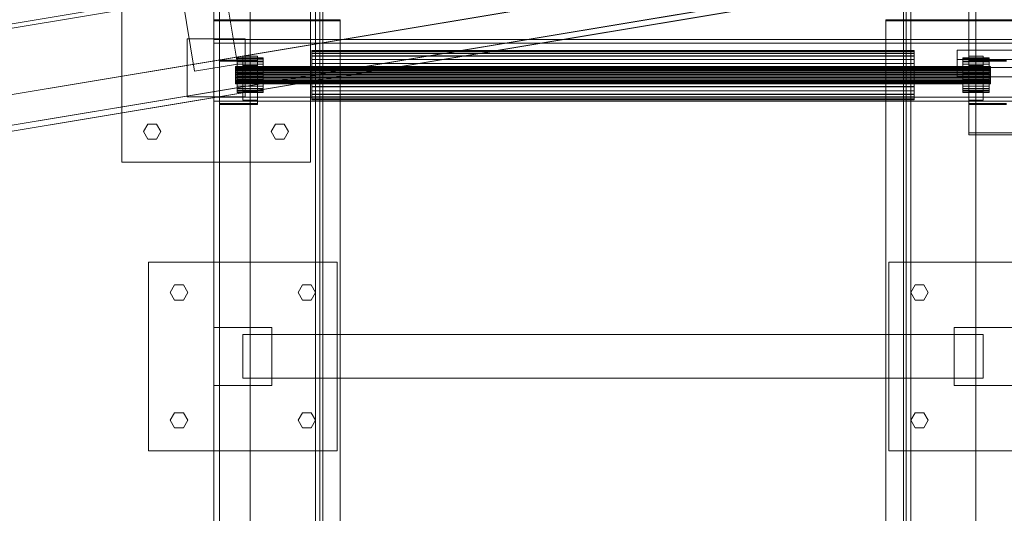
# Model space of a CAD drawing. Header units: millimetres. Extents: x -2233 to 61924, y -68080 to 6847.
# Tile 679 of 1056: x 27091 to 27769, y -16644 to -16304. Entities that reach past the tile are written whole.
import ezdxf

# ---------------------------------------------------------------- set-up
doc = ezdxf.new("R2010")
doc.units = ezdxf.units.MM
doc.layers.add('superior_C09', color=7, linetype='Continuous', lineweight=0)
doc.layers.add('superior_C10', color=7, linetype='Continuous', lineweight=0)

msp = doc.modelspace()

# ---------------------------------------------------------------- linework, layer by layer
at = {"layer": 'superior_C09'}
for p, q in [((27745, -16381.628), (27745, -16003.716)), ((27745, -16004.972), (27745, -16382.884)), ((27225, -18157.053), (27225, -16117.822)), ((27225, -16118.451), (27225, -18157.681)), ((27229, -16117.822), (27229, -18157.053)), ((27250, -16117.822), (27250, -18157.053)), ((27250, -18157.681), (27250, -16118.451)), ((27750, -18157.053), (27750, -16117.822)), ((27750, -16118.451), (27750, -18157.681)), ((27225, -16127.977), (27225, -18167.208)), ((27225, -18167.522), (27225, -16128.291)), ((27229, -18167.208), (27229, -16127.977)), ((27250, -16128.291), (27250, -18167.522)), ((27750, -18167.522), (27750, -16128.291)), ((27225, -16128.919), (27225, -18168.15)), ((27250, -18168.15), (27250, -16128.919)), ((27750, -16128.919), (27750, -18168.15)), ((27300, -18094.452), (27300, -16194.452)), ((27300, -16194.766), (27300, -18094.766)), ((27700, -16194.452), (27700, -18094.452)), ((27700, -18094.766), (27700, -16194.766)), ((27300, -18105.234), (27300, -16205.234)), ((27300, -16205.548), (27300, -18105.548)), ((27700, -16205.234), (27700, -18105.234)), ((27700, -18105.548), (27700, -16205.548)), ((27295, -18045.878), (27295, -16265.219)), ((27295, -16268.883), (27295, -18049.542)), ((27298, -16265.219), (27298, -18045.878)), ((27298, -18049.542), (27298, -16268.883)), ((27702, -18045.878), (27702, -16265.219)), ((27702, -16268.883), (27702, -18049.542)), ((27705, -16265.219), (27705, -18045.878)), ((27705, -18049.542), (27705, -16268.883)), ((27300, -18035.305), (27300, -16274.536)), ((27300, -16274.85), (27300, -18035.619)), ((27700, -16274.536), (27700, -18035.305)), ((27700, -18035.619), (27700, -16274.85)), ((27225, -16794.581), (27225, -16286.888)), ((27225, -16286.888), (27225, -16304.371)), ((27229, -16286.888), (27229, -16794.581)), ((27229, -16286.888), (27229, -16304.371)), ((27225, -16811.435), (27225, -16303.743)), ((27225, -16303.743), (27250, -16303.743)), ((27225, -16303.743), (27225, -16304.371)), ((27229, -16304.371), (27225, -16304.371)), ((27225, -16304.371), (27225, -16812.063)), ((27250, -16304.371), (27225, -16304.371)), ((27229, -18004.842), (27229, -16303.743)), ((27229, -16303.743), (27312, -16303.743)), ((27229, -16303.743), (27229, -16304.371)), ((27229, -16812.063), (27229, -16304.371)), ((27312, -16304.371), (27229, -16304.371)), ((27229, -16304.371), (27229, -18005.47)), ((27250, -16303.743), (27250, -16811.435)), ((27250, -16303.743), (27250, -16304.371)), ((27250, -16812.063), (27250, -16304.371)), ((27312, -16303.743), (27312, -18004.842)), ((27312, -16303.743), (27312, -16304.371)), ((27312, -18005.47), (27312, -16304.371)), ((27688, -18004.842), (27688, -16303.743)), ((27688, -16303.743), (27771, -16303.743)), ((27688, -16303.743), (27688, -16304.371)), ((27771, -16304.371), (27688, -16304.371)), ((27688, -16304.371), (27688, -18005.47)), ((27750, -16811.435), (27750, -16303.743)), ((27750, -16303.743), (27775, -16303.743)), ((27750, -16303.743), (27750, -16304.371)), ((27775, -16304.371), (27750, -16304.371)), ((27750, -16304.371), (27750, -16812.063)), ((27225, -16357.027), (27225, -16317.247)), ((27225, -16317.247), (27775, -16317.247)), ((27225, -16317.247), (27225, -16319.864)), ((27775, -16319.864), (27225, -16319.864)), ((27225, -16319.864), (27225, -16359.644)), ((27292.5, -16325.547), (27292.5, -16324.919)), ((27292.5, -16324.919), (27292.5, -16324.941)), ((27707.5, -16324.919), (27292.5, -16324.919)), ((27292.5, -16324.941), (27292.5, -16325.613)), ((27292.5, -16324.941), (27707.5, -16324.941)), ((27707.5, -16324.919), (27707.5, -16325.547)), ((27707.5, -16324.941), (27707.5, -16324.919)), ((27707.5, -16325.613), (27707.5, -16324.941)), ((27737, -16336.614), (27737, -16324.68)), ((27737, -16324.68), (27787, -16324.68)), ((27737, -16324.68), (27737, -16331.17)), ((27229, -16361.372), (27229, -16331.536)), ((27229, -16331.536), (27255, -16331.536)), ((27229, -16331.536), (27229, -16332.165)), ((27241, -16330.342), (27241, -16329.898)), ((27241, -16329.898), (27241, -16329.914)), ((27259, -16329.898), (27241, -16329.898)), ((27241, -16329.914), (27241, -16330.388)), ((27241, -16329.914), (27259, -16329.914)), ((27241, -16331.227), (27241, -16330.342)), ((27259, -16330.342), (27241, -16330.342)), ((27241, -16330.388), (27241, -16331.303)), ((27259, -16330.388), (27241, -16330.388)), ((27241, -16332.521), (27241, -16331.227)), ((27259, -16331.227), (27241, -16331.227)), ((27241, -16331.303), (27241, -16332.623)), ((27259, -16331.303), (27241, -16331.303)), ((27245, -16352.735), (27245, -16328.867)), ((27245, -16328.867), (27255, -16328.867)), ((27245, -16328.867), (27245, -16335.148)), ((27255, -16328.867), (27255, -16352.735)), ((27255, -16328.867), (27255, -16335.148)), ((27255, -16331.536), (27255, -16361.372)), ((27255, -16331.536), (27255, -16332.165)), ((27259, -16329.898), (27259, -16330.342)), ((27259, -16329.914), (27259, -16329.898)), ((27259, -16330.388), (27259, -16329.914)), ((27259, -16330.342), (27259, -16331.227)), ((27259, -16331.303), (27259, -16330.388)), ((27259, -16331.227), (27259, -16332.521)), ((27259, -16332.623), (27259, -16331.303)), ((27292.5, -16326.802), (27292.5, -16325.547)), ((27707.5, -16325.547), (27292.5, -16325.547)), ((27292.5, -16325.613), (27292.5, -16326.909)), ((27707.5, -16325.613), (27292.5, -16325.613)), ((27292.5, -16328.635), (27292.5, -16326.802)), ((27707.5, -16326.802), (27292.5, -16326.802)), ((27292.5, -16326.909), (27292.5, -16328.779)), ((27707.5, -16326.909), (27292.5, -16326.909)), ((27292.5, -16330.975), (27292.5, -16328.635)), ((27707.5, -16328.635), (27292.5, -16328.635)), ((27292.5, -16328.779), (27292.5, -16331.152)), ((27707.5, -16328.779), (27292.5, -16328.779)), ((27292.5, -16333.734), (27292.5, -16330.975)), ((27707.5, -16330.975), (27292.5, -16330.975)), ((27292.5, -16331.152), (27292.5, -16333.935)), ((27707.5, -16331.152), (27292.5, -16331.152)), ((27707.5, -16325.547), (27707.5, -16326.802)), ((27707.5, -16326.909), (27707.5, -16325.613)), ((27707.5, -16326.802), (27707.5, -16328.635)), ((27707.5, -16328.779), (27707.5, -16326.909)), ((27707.5, -16328.635), (27707.5, -16330.975)), ((27707.5, -16331.152), (27707.5, -16328.779)), ((27707.5, -16330.975), (27707.5, -16333.734)), ((27707.5, -16333.935), (27707.5, -16331.152)), ((27787, -16331.17), (27737, -16331.17)), ((27737, -16331.17), (27737, -16343.104)), ((27741, -16330.342), (27741, -16329.898)), ((27741, -16329.898), (27741, -16329.914)), ((27759, -16329.898), (27741, -16329.898)), ((27741, -16329.914), (27741, -16330.388)), ((27741, -16329.914), (27759, -16329.914)), ((27741, -16331.227), (27741, -16330.342)), ((27759, -16330.342), (27741, -16330.342)), ((27741, -16330.388), (27741, -16331.303)), ((27759, -16330.388), (27741, -16330.388)), ((27741, -16332.521), (27741, -16331.227)), ((27759, -16331.227), (27741, -16331.227)), ((27741, -16331.303), (27741, -16332.623)), ((27759, -16331.303), (27741, -16331.303)), ((27745, -16352.735), (27745, -16328.867)), ((27745, -16328.867), (27755, -16328.867)), ((27745, -16328.867), (27745, -16335.148)), ((27745, -16361.372), (27745, -16331.536)), ((27745, -16331.536), (27771, -16331.536)), ((27745, -16331.536), (27745, -16332.165)), ((27755, -16328.867), (27755, -16352.735)), ((27755, -16328.867), (27755, -16335.148)), ((27759, -16329.898), (27759, -16330.342)), ((27759, -16329.914), (27759, -16329.898)), ((27759, -16330.388), (27759, -16329.914)), ((27759, -16330.342), (27759, -16331.227)), ((27759, -16331.303), (27759, -16330.388)), ((27759, -16331.227), (27759, -16332.521)), ((27759, -16332.623), (27759, -16331.303)), ((27255, -16332.165), (27229, -16332.165)), ((27229, -16332.165), (27229, -16362)), ((27240, -16336.095), (27240, -16335.873)), ((27760, -16335.873), (27240, -16335.873)), ((27240, -16335.881), (27240, -16336.118)), ((27240, -16335.881), (27760, -16335.881)), ((27240, -16336.538), (27240, -16336.095)), ((27760, -16336.095), (27240, -16336.095)), ((27240, -16336.118), (27240, -16336.575)), ((27760, -16336.118), (27240, -16336.118)), ((27240, -16337.184), (27240, -16336.538)), ((27760, -16336.538), (27240, -16336.538)), ((27240, -16336.575), (27240, -16337.235)), ((27760, -16336.575), (27240, -16336.575)), ((27240, -16338.011), (27240, -16337.184)), ((27760, -16337.184), (27240, -16337.184)), ((27240, -16337.235), (27240, -16338.073)), ((27760, -16337.235), (27240, -16337.235)), ((27240, -16338.984), (27240, -16338.011)), ((27760, -16338.011), (27240, -16338.011)), ((27240, -16338.073), (27240, -16339.055)), ((27760, -16338.073), (27240, -16338.073)), ((27241, -16334.173), (27241, -16332.521)), ((27259, -16332.521), (27241, -16332.521)), ((27241, -16332.623), (27241, -16334.298)), ((27259, -16332.623), (27241, -16332.623)), ((27241, -16336.12), (27241, -16334.173)), ((27259, -16334.173), (27241, -16334.173)), ((27241, -16334.298), (27241, -16336.262)), ((27259, -16334.298), (27241, -16334.298)), ((27241, -16338.288), (27241, -16336.12)), ((27259, -16336.12), (27241, -16336.12)), ((27241, -16336.262), (27241, -16338.442)), ((27259, -16336.262), (27241, -16336.262)), ((27241, -16340.592), (27241, -16338.288)), ((27259, -16338.288), (27241, -16338.288)), ((27241, -16338.442), (27241, -16340.752)), ((27259, -16338.442), (27241, -16338.442)), ((27255, -16335.148), (27245, -16335.148)), ((27245, -16335.148), (27245, -16359.016)), ((27255, -16362), (27255, -16332.165)), ((27255, -16359.016), (27255, -16335.148)), ((27259, -16332.521), (27259, -16334.173)), ((27259, -16334.298), (27259, -16332.623)), ((27259, -16334.173), (27259, -16336.12)), ((27259, -16336.262), (27259, -16334.298)), ((27259, -16336.12), (27259, -16338.288)), ((27259, -16338.442), (27259, -16336.262)), ((27259, -16338.288), (27259, -16340.592)), ((27259, -16340.752), (27259, -16338.442)), ((27292.5, -16336.804), (27292.5, -16333.734)), ((27707.5, -16333.734), (27292.5, -16333.734)), ((27292.5, -16333.935), (27292.5, -16337.022)), ((27707.5, -16333.935), (27292.5, -16333.935)), ((27292.5, -16340.068), (27292.5, -16336.804)), ((27707.5, -16336.804), (27292.5, -16336.804)), ((27292.5, -16337.022), (27292.5, -16340.295)), ((27707.5, -16337.022), (27292.5, -16337.022)), ((27707.5, -16333.734), (27707.5, -16336.804)), ((27707.5, -16337.022), (27707.5, -16333.935)), ((27707.5, -16336.804), (27707.5, -16340.068)), ((27707.5, -16340.295), (27707.5, -16337.022)), ((27787, -16336.614), (27737, -16336.614)), ((27737, -16336.614), (27737, -16343.104)), ((27741, -16334.173), (27741, -16332.521)), ((27759, -16332.521), (27741, -16332.521)), ((27741, -16332.623), (27741, -16334.298)), ((27759, -16332.623), (27741, -16332.623)), ((27741, -16336.12), (27741, -16334.173)), ((27759, -16334.173), (27741, -16334.173)), ((27741, -16334.298), (27741, -16336.262)), ((27759, -16334.298), (27741, -16334.298)), ((27741, -16338.288), (27741, -16336.12)), ((27759, -16336.12), (27741, -16336.12)), ((27741, -16336.262), (27741, -16338.442)), ((27759, -16336.262), (27741, -16336.262)), ((27741, -16340.592), (27741, -16338.288)), ((27759, -16338.288), (27741, -16338.288)), ((27741, -16338.442), (27741, -16340.752)), ((27759, -16338.442), (27741, -16338.442)), ((27771, -16332.165), (27745, -16332.165)), ((27745, -16332.165), (27745, -16362)), ((27755, -16335.148), (27745, -16335.148)), ((27745, -16335.148), (27745, -16359.016)), ((27755, -16359.016), (27755, -16335.148)), ((27759, -16332.521), (27759, -16334.173)), ((27759, -16334.298), (27759, -16332.623)), ((27759, -16334.173), (27759, -16336.12)), ((27759, -16336.262), (27759, -16334.298)), ((27759, -16336.12), (27759, -16338.288)), ((27759, -16338.442), (27759, -16336.262)), ((27759, -16338.288), (27759, -16340.592)), ((27759, -16340.752), (27759, -16338.442)), ((27760, -16335.873), (27760, -16336.095)), ((27760, -16336.118), (27760, -16335.881)), ((27760, -16336.095), (27760, -16336.538)), ((27760, -16336.575), (27760, -16336.118)), ((27760, -16336.538), (27760, -16337.184)), ((27760, -16337.235), (27760, -16336.575)), ((27760, -16337.184), (27760, -16338.011)), ((27760, -16338.073), (27760, -16337.235)), ((27760, -16338.011), (27760, -16338.984)), ((27760, -16339.055), (27760, -16338.073)), ((27240, -16340.068), (27240, -16338.984)), ((27760, -16338.984), (27240, -16338.984)), ((27240, -16339.055), (27240, -16340.145)), ((27760, -16339.055), (27240, -16339.055)), ((27240, -16341.22), (27240, -16340.068)), ((27760, -16340.068), (27240, -16340.068)), ((27240, -16340.145), (27240, -16341.3)), ((27760, -16340.145), (27240, -16340.145)), ((27240, -16342.396), (27240, -16341.22)), ((27760, -16341.22), (27240, -16341.22)), ((27240, -16341.3), (27240, -16342.476)), ((27760, -16341.3), (27240, -16341.3)), ((27240, -16343.551), (27240, -16342.396)), ((27760, -16342.396), (27240, -16342.396)), ((27240, -16342.476), (27240, -16343.628)), ((27760, -16342.476), (27240, -16342.476)), ((27240, -16344.641), (27240, -16343.551)), ((27760, -16343.551), (27240, -16343.551)), ((27240, -16343.628), (27240, -16344.712)), ((27760, -16343.628), (27240, -16343.628)), ((27240, -16345.623), (27240, -16344.641)), ((27760, -16344.641), (27240, -16344.641)), ((27240, -16344.712), (27240, -16345.685)), ((27760, -16344.712), (27240, -16344.712)), ((27240, -16346.46), (27240, -16345.623)), ((27760, -16345.623), (27240, -16345.623)), ((27241, -16342.944), (27241, -16340.592)), ((27259, -16340.592), (27241, -16340.592)), ((27241, -16340.752), (27241, -16343.104)), ((27259, -16340.752), (27241, -16340.752)), ((27241, -16345.254), (27241, -16342.944)), ((27259, -16342.944), (27241, -16342.944)), ((27241, -16343.104), (27241, -16345.408)), ((27259, -16343.104), (27241, -16343.104)), ((27241, -16347.434), (27241, -16345.254)), ((27259, -16345.254), (27241, -16345.254)), ((27241, -16345.408), (27241, -16347.575)), ((27259, -16345.408), (27241, -16345.408)), ((27259, -16340.592), (27259, -16342.944)), ((27259, -16343.104), (27259, -16340.752)), ((27259, -16342.944), (27259, -16345.254)), ((27259, -16345.408), (27259, -16343.104)), ((27259, -16345.254), (27259, -16347.434)), ((27259, -16347.575), (27259, -16345.408)), ((27292.5, -16343.401), (27292.5, -16340.068)), ((27707.5, -16340.068), (27292.5, -16340.068)), ((27292.5, -16340.295), (27292.5, -16343.628)), ((27707.5, -16340.295), (27292.5, -16340.295)), ((27292.5, -16346.674), (27292.5, -16343.401)), ((27707.5, -16343.401), (27292.5, -16343.401)), ((27292.5, -16343.628), (27292.5, -16346.892)), ((27707.5, -16343.628), (27292.5, -16343.628)), ((27707.5, -16340.068), (27707.5, -16343.401)), ((27707.5, -16343.628), (27707.5, -16340.295)), ((27707.5, -16343.401), (27707.5, -16346.674)), ((27707.5, -16346.892), (27707.5, -16343.628)), ((27737, -16343.104), (27787, -16343.104)), ((27741, -16342.944), (27741, -16340.592)), ((27759, -16340.592), (27741, -16340.592)), ((27741, -16340.752), (27741, -16343.104)), ((27759, -16340.752), (27741, -16340.752)), ((27741, -16345.254), (27741, -16342.944)), ((27759, -16342.944), (27741, -16342.944)), ((27741, -16343.104), (27741, -16345.408)), ((27759, -16343.104), (27741, -16343.104)), ((27741, -16347.434), (27741, -16345.254)), ((27759, -16345.254), (27741, -16345.254)), ((27741, -16345.408), (27741, -16347.575)), ((27759, -16345.408), (27741, -16345.408)), ((27759, -16340.592), (27759, -16342.944)), ((27759, -16343.104), (27759, -16340.752)), ((27759, -16342.944), (27759, -16345.254)), ((27759, -16345.408), (27759, -16343.104)), ((27759, -16345.254), (27759, -16347.434)), ((27759, -16347.575), (27759, -16345.408)), ((27760, -16338.984), (27760, -16340.068)), ((27760, -16340.145), (27760, -16339.055)), ((27760, -16340.068), (27760, -16341.22)), ((27760, -16341.3), (27760, -16340.145)), ((27760, -16341.22), (27760, -16342.396)), ((27760, -16342.476), (27760, -16341.3)), ((27760, -16342.396), (27760, -16343.551)), ((27760, -16343.628), (27760, -16342.476)), ((27760, -16343.551), (27760, -16344.641)), ((27760, -16344.712), (27760, -16343.628)), ((27760, -16344.641), (27760, -16345.623)), ((27760, -16345.685), (27760, -16344.712)), ((27760, -16345.623), (27760, -16346.46)), ((27240, -16345.685), (27240, -16346.511)), ((27760, -16345.685), (27240, -16345.685)), ((27240, -16347.12), (27240, -16346.46)), ((27760, -16346.46), (27240, -16346.46)), ((27240, -16346.511), (27240, -16347.158)), ((27760, -16346.511), (27240, -16346.511)), ((27240, -16347.578), (27240, -16347.12)), ((27760, -16347.12), (27240, -16347.12)), ((27240, -16347.158), (27240, -16347.601)), ((27760, -16347.158), (27240, -16347.158)), ((27240, -16347.815), (27240, -16347.578)), ((27760, -16347.578), (27240, -16347.578)), ((27240, -16347.601), (27240, -16347.823)), ((27760, -16347.601), (27240, -16347.601)), ((27760, -16347.815), (27240, -16347.815)), ((27760, -16347.823), (27240, -16347.823)), ((27241, -16349.398), (27241, -16347.434)), ((27259, -16347.434), (27241, -16347.434)), ((27241, -16347.575), (27241, -16349.523)), ((27259, -16347.575), (27241, -16347.575)), ((27241, -16351.073), (27241, -16349.398)), ((27259, -16349.398), (27241, -16349.398)), ((27241, -16349.523), (27241, -16351.175)), ((27259, -16349.523), (27241, -16349.523)), ((27241, -16352.393), (27241, -16351.073)), ((27259, -16351.073), (27241, -16351.073)), ((27241, -16351.175), (27241, -16352.469)), ((27259, -16351.175), (27241, -16351.175)), ((27241, -16353.308), (27241, -16352.393)), ((27259, -16352.393), (27241, -16352.393)), ((27259, -16347.434), (27259, -16349.398)), ((27259, -16349.523), (27259, -16347.575)), ((27259, -16349.398), (27259, -16351.073)), ((27259, -16351.175), (27259, -16349.523)), ((27259, -16351.073), (27259, -16352.393)), ((27259, -16352.469), (27259, -16351.175)), ((27259, -16352.393), (27259, -16353.308)), ((27292.5, -16349.761), (27292.5, -16346.674)), ((27707.5, -16346.674), (27292.5, -16346.674)), ((27292.5, -16346.892), (27292.5, -16349.962)), ((27707.5, -16346.892), (27292.5, -16346.892)), ((27292.5, -16352.544), (27292.5, -16349.761)), ((27707.5, -16349.761), (27292.5, -16349.761)), ((27292.5, -16349.962), (27292.5, -16352.72)), ((27707.5, -16349.962), (27292.5, -16349.962)), ((27707.5, -16346.674), (27707.5, -16349.761)), ((27707.5, -16349.962), (27707.5, -16346.892)), ((27707.5, -16349.761), (27707.5, -16352.544)), ((27707.5, -16352.72), (27707.5, -16349.962)), ((27741, -16349.398), (27741, -16347.434)), ((27759, -16347.434), (27741, -16347.434)), ((27741, -16347.575), (27741, -16349.523)), ((27759, -16347.575), (27741, -16347.575)), ((27741, -16351.073), (27741, -16349.398)), ((27759, -16349.398), (27741, -16349.398)), ((27741, -16349.523), (27741, -16351.175)), ((27759, -16349.523), (27741, -16349.523)), ((27741, -16352.393), (27741, -16351.073)), ((27759, -16351.073), (27741, -16351.073)), ((27741, -16351.175), (27741, -16352.469)), ((27759, -16351.175), (27741, -16351.175)), ((27741, -16353.308), (27741, -16352.393)), ((27759, -16352.393), (27741, -16352.393)), ((27759, -16347.434), (27759, -16349.398)), ((27759, -16349.523), (27759, -16347.575)), ((27759, -16349.398), (27759, -16351.073)), ((27759, -16351.175), (27759, -16349.523)), ((27759, -16351.073), (27759, -16352.393)), ((27759, -16352.469), (27759, -16351.175)), ((27759, -16352.393), (27759, -16353.308)), ((27760, -16346.511), (27760, -16345.685)), ((27760, -16346.46), (27760, -16347.12)), ((27760, -16347.158), (27760, -16346.511)), ((27760, -16347.12), (27760, -16347.578)), ((27760, -16347.601), (27760, -16347.158)), ((27760, -16347.578), (27760, -16347.815)), ((27760, -16347.823), (27760, -16347.601)), ((27775, -16357.027), (27225, -16357.027)), ((27225, -16357.027), (27225, -16359.644)), ((27241, -16352.469), (27241, -16353.354)), ((27259, -16352.469), (27241, -16352.469)), ((27241, -16353.782), (27241, -16353.308)), ((27259, -16353.308), (27241, -16353.308)), ((27241, -16353.354), (27241, -16353.798)), ((27259, -16353.354), (27241, -16353.354)), ((27241, -16353.798), (27241, -16353.782)), ((27259, -16353.782), (27241, -16353.782)), ((27259, -16353.798), (27241, -16353.798)), ((27255, -16352.735), (27245, -16352.735)), ((27245, -16352.735), (27245, -16359.016)), ((27245, -16359.016), (27255, -16359.016)), ((27255, -16359.016), (27255, -16352.735)), ((27259, -16353.354), (27259, -16352.469)), ((27259, -16353.308), (27259, -16353.782)), ((27259, -16353.798), (27259, -16353.354)), ((27259, -16353.782), (27259, -16353.798)), ((27292.5, -16354.916), (27292.5, -16352.544)), ((27707.5, -16352.544), (27292.5, -16352.544)), ((27292.5, -16352.72), (27292.5, -16355.061)), ((27707.5, -16352.72), (27292.5, -16352.72)), ((27292.5, -16356.786), (27292.5, -16354.916)), ((27707.5, -16354.916), (27292.5, -16354.916)), ((27292.5, -16355.061), (27292.5, -16356.894)), ((27707.5, -16355.061), (27292.5, -16355.061)), ((27292.5, -16358.082), (27292.5, -16356.786)), ((27707.5, -16356.786), (27292.5, -16356.786)), ((27292.5, -16356.894), (27292.5, -16358.149)), ((27707.5, -16356.894), (27292.5, -16356.894)), ((27292.5, -16358.754), (27292.5, -16358.082)), ((27707.5, -16358.082), (27292.5, -16358.082)), ((27292.5, -16358.149), (27292.5, -16358.777)), ((27707.5, -16358.149), (27292.5, -16358.149)), ((27292.5, -16358.777), (27292.5, -16358.754)), ((27707.5, -16358.754), (27292.5, -16358.754)), ((27707.5, -16358.777), (27292.5, -16358.777)), ((27707.5, -16352.544), (27707.5, -16354.916)), ((27707.5, -16355.061), (27707.5, -16352.72)), ((27707.5, -16354.916), (27707.5, -16356.786)), ((27707.5, -16356.894), (27707.5, -16355.061)), ((27707.5, -16356.786), (27707.5, -16358.082)), ((27707.5, -16358.149), (27707.5, -16356.894)), ((27707.5, -16358.082), (27707.5, -16358.754)), ((27707.5, -16358.777), (27707.5, -16358.149)), ((27707.5, -16358.754), (27707.5, -16358.777)), ((27741, -16352.469), (27741, -16353.354)), ((27759, -16352.469), (27741, -16352.469)), ((27741, -16353.782), (27741, -16353.308)), ((27759, -16353.308), (27741, -16353.308)), ((27741, -16353.354), (27741, -16353.798)), ((27759, -16353.354), (27741, -16353.354)), ((27741, -16353.798), (27741, -16353.782)), ((27759, -16353.782), (27741, -16353.782)), ((27759, -16353.798), (27741, -16353.798)), ((27755, -16352.735), (27745, -16352.735)), ((27745, -16352.735), (27745, -16359.016)), ((27745, -16359.016), (27755, -16359.016)), ((27755, -16359.016), (27755, -16352.735)), ((27759, -16353.354), (27759, -16352.469)), ((27759, -16353.308), (27759, -16353.782)), ((27759, -16353.798), (27759, -16353.354)), ((27759, -16353.782), (27759, -16353.798)), ((27225, -16359.644), (27775, -16359.644)), ((27255, -16361.372), (27229, -16361.372)), ((27229, -16361.372), (27229, -16362)), ((27229, -16362), (27255, -16362)), ((27255, -16362), (27255, -16361.372)), ((27771, -16361.372), (27745, -16361.372)), ((27745, -16361.372), (27745, -16362)), ((27745, -16362), (27771, -16362)), ((28075, -16381.628), (27745, -16381.628)), ((27745, -16381.628), (27745, -16382.884)), ((27745, -16382.884), (28075, -16382.884)), ((27180, -16600.515), (27180, -16470.515)), ((27180, -16470.515), (27310, -16470.515)), ((27310, -16470.515), (27310, -16600.515)), ((27690, -16600.515), (27690, -16470.515)), ((27690, -16470.515), (27820, -16470.515)), ((27195, -16491.515), (27198, -16486.319)), ((27198, -16486.319), (27204, -16486.319)), ((27204, -16486.319), (27207, -16491.515)), ((27283, -16491.515), (27286, -16486.319)), ((27286, -16486.319), (27292, -16486.319)), ((27292, -16486.319), (27295, -16491.515)), ((27705, -16491.515), (27708, -16486.319)), ((27708, -16486.319), (27714, -16486.319)), ((27714, -16486.319), (27717, -16491.515)), ((27198, -16496.711), (27195, -16491.515)), ((27207, -16491.515), (27204, -16496.711)), ((27286, -16496.711), (27283, -16491.515)), ((27295, -16491.515), (27292, -16496.711)), ((27708, -16496.711), (27705, -16491.515)), ((27717, -16491.515), (27714, -16496.711)), ((27204, -16496.711), (27198, -16496.711)), ((27292, -16496.711), (27286, -16496.711)), ((27714, -16496.711), (27708, -16496.711)), ((27225, -16555.515), (27225, -16515.515)), ((27225, -16515.515), (27265, -16515.515)), ((27245, -16550.515), (27245, -16520.515)), ((27755, -16520.515), (27245, -16520.515)), ((27265, -16515.515), (27265, -16555.515)), ((27735, -16555.515), (27735, -16515.515)), ((27735, -16515.515), (27775, -16515.515)), ((27755, -16550.515), (27755, -16520.515)), ((27265, -16555.515), (27225, -16555.515)), ((27245, -16550.515), (27755, -16550.515)), ((27775, -16555.515), (27735, -16555.515)), ((27195, -16579.515), (27198, -16574.319)), ((27198, -16574.319), (27204, -16574.319)), ((27204, -16574.319), (27207, -16579.515)), ((27283, -16579.515), (27286, -16574.319)), ((27286, -16574.319), (27292, -16574.319)), ((27292, -16574.319), (27295, -16579.515)), ((27705, -16579.515), (27708, -16574.319)), ((27708, -16574.319), (27714, -16574.319)), ((27714, -16574.319), (27717, -16579.515)), ((27198, -16584.711), (27195, -16579.515)), ((27207, -16579.515), (27204, -16584.711)), ((27286, -16584.711), (27283, -16579.515)), ((27295, -16579.515), (27292, -16584.711)), ((27708, -16584.711), (27705, -16579.515)), ((27717, -16579.515), (27714, -16584.711)), ((27204, -16584.711), (27198, -16584.711)), ((27292, -16584.711), (27286, -16584.711)), ((27714, -16584.711), (27708, -16584.711)), ((27310, -16600.515), (27180, -16600.515)), ((27820, -16600.515), (27690, -16600.515))]:
    msp.add_line(p, q, dxfattribs=at)
at = {"layer": 'superior_C10'}
for p, q in [((27241.309, -16334.276), (27173.905, -15929.855)), ((27144.313, -15934.787), (27211.717, -16339.208)), ((19094.471, -17638.351), (27679.177, -16207.567)), ((27686.993, -16206.264), (19102.287, -17637.049)), ((19102.78, -17640.008), (27687.486, -16209.224)), ((27679.67, -16210.526), (19094.964, -17641.311)), ((18961.159, -17709.232), (27795.668, -16236.814)), ((27797.008, -16236.591), (18962.499, -17709.009)), ((18938.828, -17712.954), (27773.337, -16240.536)), ((27774.677, -16240.313), (18940.167, -17712.731)), ((18942.28, -17733.668), (27776.79, -16261.25)), ((27798.451, -16257.64), (18963.941, -17730.058)), ((18964.599, -17734.004), (27799.108, -16261.586)), ((27799.778, -16261.474), (18965.269, -17733.892)), ((18966.609, -17733.669), (27801.118, -16261.251)), ((26494.938, -16453.602), (27645.957, -16261.766)), ((27647.297, -16261.543), (26496.278, -16453.379)), ((27777.447, -16265.196), (18942.938, -17737.614)), ((18944.277, -17737.391), (27778.787, -16264.972)), ((27161.513, -16401.742), (27161.513, -16271.742)), ((27291.513, -16271.742), (27291.513, -16401.742)), ((27649.41, -16282.48), (19141.566, -17700.454)), ((19142.906, -17700.231), (27650.749, -16282.257)), ((27650.749, -16282.257), (26499.731, -16474.093)), ((26462.438, -16480.309), (27613.456, -16288.472)), ((27650.067, -16286.426), (26499.048, -16478.262)), ((26500.388, -16478.039), (27651.407, -16286.202)), ((27614.114, -16292.418), (26463.095, -16484.254)), ((27206.513, -16356.742), (27206.513, -16316.742)), ((27206.513, -16316.742), (27246.513, -16316.742)), ((27246.513, -16316.742), (27246.513, -16356.742)), ((27241.309, -16334.276), (27211.717, -16339.208)), ((27246.513, -16356.742), (27206.513, -16356.742)), ((27176.513, -16380.742), (27179.513, -16375.546)), ((27179.513, -16375.546), (27185.513, -16375.546)), ((27185.513, -16375.546), (27188.513, -16380.742)), ((27264.513, -16380.742), (27267.513, -16375.546)), ((27267.513, -16375.546), (27273.513, -16375.546)), ((27273.513, -16375.546), (27276.513, -16380.742)), ((27179.513, -16385.938), (27176.513, -16380.742)), ((27185.513, -16385.938), (27179.513, -16385.938)), ((27188.513, -16380.742), (27185.513, -16385.938)), ((27267.513, -16385.938), (27264.513, -16380.742)), ((27273.513, -16385.938), (27267.513, -16385.938)), ((27276.513, -16380.742), (27273.513, -16385.938)), ((27291.513, -16401.742), (27161.513, -16401.742))]:
    msp.add_line(p, q, dxfattribs=at)

doc.saveas('drawing.dxf')
